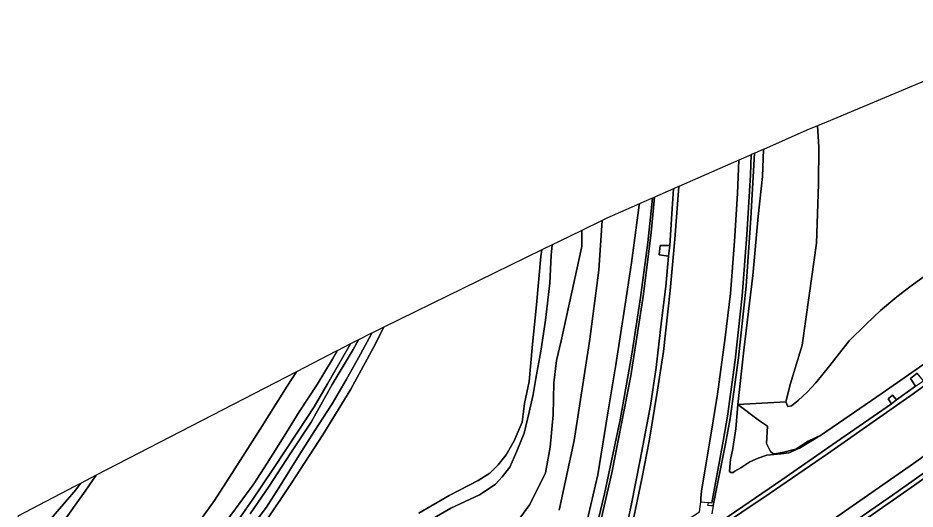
# Model space of a CAD drawing. Extents: x 157767 to 159172, y 387839 to 389425.
# Drawn here: x 157839.6 to 158017.5, y 389006.6 to 389104 of the extents above; entities that cross this region are included whole.
import ezdxf

# ---------------------------------------------------------------- set-up
doc = ezdxf.new("R2010")
doc.units = 0
for name, color, linetype in [('IMGEO_Berm_groen', 7, 'Continuous'), ('IMGEO_Grasland_overig', 7, 'Continuous'), ('IMGEO_Groenvoorziening', 7, 'Continuous'), ('IMGEO_Muur', 7, 'Continuous'), ('IMGEO_Oever', 7, 'Continuous'), ('IMGEO_Rijbaan_autosnelweg', 7, 'Continuous'), ('IMGEO_Struiken', 7, 'Continuous'), ('IMGEO_Terreindeel_gesloten', 7, 'Continuous'), ('IMGEO_Waterloop', 7, 'Continuous')]:
    doc.layers.add(name, color=color, linetype=linetype)

msp = doc.modelspace()

# ---------------------------------------------------------------- linework, layer by layer
at = {"layer": 'IMGEO_Berm_groen'}
for points in [[(157985.01, 389076.85), (157982.59, 389075.79), (157982.29, 389069.16), (157981.71, 389059.74), (157980.93, 389049.35), (157979.89, 389040.63), (157978.38, 389029.36), (157977.06, 389021.27), (157975.15, 389010.22), (157975.03, 389008.73), (157975.04, 389007.99), (157976.49, 389007.88), (157977.21, 389007.79), (157979.48, 389020.06), (157980.33, 389025.01), (157981.88, 389036.12), (157983.23, 389048.85), (157984.2, 389060.96), (157984.9, 389072.89)], [(158012.87, 389027.47), (158013.85, 389028.23), (158013.06, 389029.18), (158012.21, 389028.47)]]:
    msp.add_lwpolyline(points, close=True, dxfattribs=at)
for points in [[(158021.43, 389036.86), (158011, 389029.58), (157998.95, 389021.29), (157994.61, 389018.67), (157992.5, 389017.73), (157990.97, 389017.56), (157988.16, 389017.27), (157986.42, 389016.66), (157984.74, 389015.98), (157982.97, 389014.75), (157981.82, 389014.12), (157981.46, 389013.85), (157980.91, 389013.82), (157980.71, 389014.12), (157980.92, 389016.42), (157981.42, 389018.57), (157981.96, 389022.47), (157982.41, 389027.32), (157983.61, 389038.08), (157985.33, 389052.94), (157986.42, 389064.63), (157987.27, 389072.54), (157987.45, 389077.93), (157987.45, 389077.93), (157987.41, 389077.91), (157985.75, 389077.18), (157985.72, 389077.16), (157984.99, 389064.32), (157984.07, 389050.8), (157982.54, 389036.57), (157980.84, 389024.53), (157979.97, 389019.49), (157977.52, 389007.27), (157977.2, 389005.61)], [(157960.02, 389001.76), (157961.26, 389007.32), (157963.03, 389016.36), (157965.06, 389027.1), (157966.19, 389034.66), (157967.25, 389043.93), (157968.09, 389050.72), (157968.66, 389056.76), (157966.77, 389057.01), (157967.01, 389058.88), (157968.89, 389058.84), (157969.27, 389065.14), (157969.6, 389070.08), (157965.86, 389068.44), (157965.2, 389061.47), (157963.67, 389049.24), (157961.15, 389033.03), (157957.39, 389013.79), (157953.86, 388998.25)], [(157952.76, 388996.37), (157955.98, 389009.59), (157959.06, 389024.27), (157961.36, 389037.3), (157963.08, 389048.57), (157964.51, 389059.46), (157965.44, 389068.26), (157965.26, 389068.18), (157963.77, 389067.52), (157962.87, 389067.12), (157962.84, 389066.87), (157961.32, 389055.45), (157960.07, 389047.15), (157958.17, 389035.2), (157956.59, 389025.64), (157954.61, 389013.35), (157952.3, 389003.48)], [(157978.16, 389003.54), (157991.11, 389012.39), (158001.92, 389019.9), (158012.87, 389027.47), (158012.21, 389028.47), (158013.06, 389029.18), (158013.85, 389028.23), (158017.64, 389030.94), (158016.64, 389032.51), (158017.96, 389033.55)], [(158038.05, 389030.57), (158017.24, 389015.6), (157998.34, 389002.45)], [(157994.99, 388996.81), (158013.07, 389009.35), (158026.42, 389018.79)]]:
    msp.add_lwpolyline(points, dxfattribs=at)
at = {"layer": 'IMGEO_Grasland_overig'}
for points in [[(157952.3, 389003.48), (157954.61, 389013.35), (157956.59, 389025.64), (157958.17, 389035.2), (157960.07, 389047.15), (157961.32, 389055.45), (157962.84, 389066.87), (157962.87, 389067.12), (157956.43, 389064.3), (157955.46, 389063.82), (157955.46, 389063.82), (157954.83, 389053.99), (157953.02, 389040.31), (157949.92, 389020.17), (157946.93, 389006.36)], [(157939.13, 389004.76), (157941.13, 389007.48), (157944.23, 389013.78), (157945.2, 389018.85), (157945.74, 389025.29), (157945.93, 389031.63), (157946.45, 389036.05), (157947.33, 389039.97), (157951.46, 389058.68), (157951.42, 389061.85), (157951.42, 389061.85), (157946.96, 389059.68), (157945.56, 389058.99), (157945.35, 389056.92), (157945.11, 389051.42), (157944.26, 389044.04), (157943.35, 389037.93), (157942.3, 389032.51), (157941.83, 389029.33), (157941.03, 389025.79), (157940.04, 389021.64), (157938.57, 389018.07), (157937.15, 389014.92), (157935.63, 389012.98), (157934.33, 389011.51), (157933.1, 389010.65), (157931.19, 389009.41), (157925.5, 389006.76), (157918.98, 389002.97)], [(157918.98, 389002.97), (157925.5, 389006.76), (157931.19, 389009.41), (157933.1, 389010.65), (157934.33, 389011.51), (157935.63, 389012.98), (157937.15, 389014.92), (157938.57, 389018.07), (157940.04, 389021.64), (157941.03, 389025.79), (157941.83, 389029.33), (157942.3, 389032.51), (157943.35, 389037.93), (157944.26, 389044.04), (157945.11, 389051.42), (157945.35, 389056.92), (157945.56, 389058.99), (157943.52, 389057.99), (157943.34, 389056.68), (157942.47, 389047.11), (157941.68, 389039.32), (157941, 389031.91), (157940.09, 389027.5), (157939.62, 389023.8), (157938.03, 389020.13), (157936.46, 389017.35), (157934.87, 389015.38), (157933.18, 389013.69), (157930.88, 389012.28), (157925.17, 389009.25), (157919.1, 389005.78)], [(157888.34, 389003.46), (157893.8, 389011.64), (157900.08, 389021.32), (157905.65, 389030.38), (157910.13, 389038.63), (157912.17, 389042.67), (157909.78, 389041.5), (157907.53, 389037.34), (157904.73, 389032.21), (157901.96, 389027.44), (157898.4, 389022), (157895.38, 389017.3), (157891.35, 389010.78), (157888.92, 389006.93), (157885.88, 389002.91)], [(157879.87, 389002.7), (157882.79, 389006.65), (157886.4, 389011.59), (157889.04, 389015.69), (157892.45, 389021.06), (157895.41, 389025.85), (157898.97, 389031.3), (157902.02, 389036.35), (157902.94, 389037.98), (157902.94, 389037.98), (157902.74, 389037.88), (157894.86, 389033.81), (157893.03, 389030.95), (157887.64, 389022.4), (157882.61, 389014.58), (157878.61, 389008.29), (157875.72, 389004.24)]]:
    msp.add_lwpolyline(points, dxfattribs=at)
for points in [[(157998.95, 389021.29), (157996.36, 389020.04), (157993.89, 389018.49), (157993.06, 389018.27), (157991.51, 389017.86), (157989.71, 389017.52), (157989.39, 389017.57), (157988.86, 389018.02), (157988.07, 389019.62), (157988.3, 389023.02), (157986.68, 389024.08), (157982.41, 389027.32), (157981.96, 389022.47), (157981.42, 389018.57), (157980.92, 389016.42), (157980.71, 389014.12), (157980.91, 389013.82), (157981.46, 389013.85), (157981.82, 389014.12), (157982.97, 389014.75), (157984.74, 389015.98), (157986.42, 389016.66), (157988.16, 389017.27), (157990.97, 389017.56), (157992.5, 389017.73), (157994.61, 389018.67)], [(157852.02, 389011.67), (157851.12, 389010.38), (157846.62, 389005.18), (157841.83, 388999.53), (157842.36, 388996.94), (157848.2, 389003.46), (157852.99, 389010.12), (157855.17, 389013.3)], [(157852.02, 389011.67), (157850.84, 389011.06), (157839.63, 389005.17), (157841.83, 388999.53), (157846.62, 389005.18), (157851.12, 389010.38)]]:
    msp.add_lwpolyline(points, close=True, dxfattribs=at)
at = {"layer": 'IMGEO_Groenvoorziening'}
msp.add_lwpolyline([(157987.45, 389077.93), (157987.45, 389077.93), (157987.27, 389072.54), (157986.42, 389064.63), (157985.33, 389052.94), (157983.61, 389038.08), (157982.41, 389027.32), (157991.91, 389027.83), (157992.86, 389031.5), (157995.16, 389039.11), (157996.56, 389048.93), (157997.96, 389059.34), (157998.36, 389071.04), (157998.47, 389078.42), (157998.19, 389082.6), (157996.09, 389081.72)], close=True, dxfattribs=at)
msp.add_lwpolyline([(158032.59, 389062.29), (158016.48, 389050.66), (158013.95, 389048.67), (158010.69, 389045.96), (158007.82, 389043.27), (158004.45, 389039.97), (158000.6, 389035.03), (157997.83, 389031.6), (157996.11, 389029.78), (157994.38, 389028.09), (157993, 389027.04), (157992.31, 389026.91), (157991.91, 389027.83), (157982.41, 389027.32), (157986.68, 389024.08), (157988.3, 389023.02), (157988.07, 389019.62), (157988.86, 389018.02), (157989.39, 389017.57), (157989.71, 389017.52), (157991.51, 389017.86), (157993.06, 389018.27), (157993.89, 389018.49), (157996.36, 389020.04), (157998.95, 389021.29), (158011, 389029.58), (158021.43, 389036.86)], dxfattribs=at)
at = {"layer": 'IMGEO_Muur'}
for points in [[(157985.72, 389077.16), (157985.24, 389076.96), (157985.01, 389076.85), (157984.9, 389072.89), (157984.2, 389060.96), (157983.23, 389048.85), (157981.88, 389036.12), (157980.33, 389025.01), (157979.48, 389020.06), (157977.21, 389007.79), (157976.49, 389007.88), (157976.42, 389007.5), (157976.39, 389007.38), (157977.05, 389007.29), (157977.52, 389007.27), (157979.97, 389019.49), (157980.84, 389024.53), (157982.54, 389036.57), (157984.07, 389050.8), (157984.99, 389064.32)], [(157965.44, 389068.26), (157964.51, 389059.46), (157963.08, 389048.57), (157961.36, 389037.3), (157959.06, 389024.27), (157955.98, 389009.59), (157952.76, 388996.37), (157953.18, 388996.25), (157953.98, 388996.03), (157954.05, 388996.35), (157954.09, 388996.49), (157953.48, 388996.58), (157953.86, 388998.25), (157957.39, 389013.79), (157961.15, 389033.03), (157963.67, 389049.24), (157965.2, 389061.47), (157965.86, 389068.44), (157965.8, 389068.41)]]:
    msp.add_lwpolyline(points, close=True, dxfattribs=at)
at = {"layer": 'IMGEO_Oever'}
for points in [[(157885.88, 389002.91), (157888.92, 389006.93), (157891.35, 389010.78), (157895.38, 389017.3), (157898.4, 389022), (157901.96, 389027.44), (157904.73, 389032.21), (157907.53, 389037.34), (157909.78, 389041.5), (157909.76, 389041.49), (157907.18, 389040.16), (157907.18, 389040.16), (157906.13, 389038.24), (157901.96, 389031.26), (157897.78, 389023.83), (157893.63, 389017.57), (157889.45, 389011.12), (157885.65, 389005.64)], [(157883.29, 389004.36), (157886.1, 389008.36), (157890.15, 389014.4), (157895.18, 389022.05), (157898.37, 389026.84), (157901, 389031.4), (157903.52, 389035.77), (157905.55, 389039.33), (157905.55, 389039.33), (157902.94, 389037.98), (157902.94, 389037.98), (157902.02, 389036.35), (157898.97, 389031.3), (157895.41, 389025.85), (157892.45, 389021.06), (157889.04, 389015.69), (157886.4, 389011.59), (157882.79, 389006.65), (157879.87, 389002.7)]]:
    msp.add_lwpolyline(points, dxfattribs=at)
at = {"layer": 'IMGEO_Rijbaan_autosnelweg'}
for points in [[(157982.59, 389075.79), (157982.58, 389075.79), (157970.67, 389070.55), (157969.89, 389060.09), (157968.95, 389049.94), (157967.62, 389037.85), (157966.41, 389029.79), (157964.8, 389020.06), (157963.42, 389012.93), (157961.35, 389003.08), (157959.83, 388996.42), (157961.11, 388997.24), (157965.53, 389000.08), (157969.9, 389002.89), (157974.79, 389006.04), (157975.04, 389007.99), (157975.03, 389008.73), (157975.15, 389010.22), (157977.06, 389021.27), (157978.38, 389029.36), (157979.89, 389040.63), (157980.93, 389049.35), (157981.71, 389059.74), (157982.29, 389069.16)], [(157969.6, 389070.08), (157969.27, 389065.14), (157968.89, 389058.84), (157968.66, 389056.76), (157968.09, 389050.72), (157967.25, 389043.93), (157966.19, 389034.66), (157965.06, 389027.1), (157963.03, 389016.36), (157961.26, 389007.32), (157960.02, 389001.76), (157959.53, 388999.84), (157958.81, 388996.28), (157959.83, 388996.42), (157961.35, 389003.08), (157963.42, 389012.93), (157964.8, 389020.06), (157966.41, 389029.79), (157967.62, 389037.85), (157968.95, 389049.94), (157969.89, 389060.09), (157970.67, 389070.55), (157970.63, 389070.54), (157969.74, 389070.15)]]:
    msp.add_lwpolyline(points, close=True, dxfattribs=at)
for points in [[(157977.75, 389002.31), (157988.59, 389009.6), (158000.19, 389017.54), (158010.55, 389024.8), (158017.16, 389029.46), (158025.43, 389035.46)], [(158025.43, 389035.46), (158017.16, 389029.46), (158010.55, 389024.8), (158000.19, 389017.54), (157988.59, 389009.6), (157977.75, 389002.31)], [(158017.64, 389030.94), (158013.85, 389028.23), (158012.87, 389027.47), (158001.92, 389019.9), (157991.11, 389012.39), (157978.16, 389003.54)], [(157998.34, 389002.45), (158017.24, 389015.6), (158038.05, 389030.57)], [(158030.27, 389020.48), (158017.4, 389011.29), (158003.4, 389001.56), (157989.63, 388992.19), (157977.4, 388984.1), (157937.59, 388959.12), (157926.66, 388952.66), (157913.83, 388945.21), (157900.77, 388937.66), (157890.17, 388931.66), (157883.58, 388927.91), (157883.56, 388926.62), (157886.02, 388923.79), (157888.26, 388920.92), (157889.07, 388917.86), (157897.99, 388922.86), (157906.52, 388927.65), (157918.69, 388934.65), (157931.02, 388941.95), (157971.51, 388966.51), (157982.46, 388973.7), (157997.23, 388983.48), (158010.94, 388992.83), (158020.64, 388999.66)], [(158026.42, 389018.79), (158013.07, 389009.35), (157994.99, 388996.81), (157978.67, 388985.53), (157977.19, 388984.55), (157936.17, 388959.15), (157934.47, 388958.12), (157920.27, 388949.85), (157906.54, 388941.9), (157892.86, 388934.06), (157891.29, 388933.23), (157889.79, 388932.42), (157890.17, 388931.66), (157900.77, 388937.66), (157913.83, 388945.21), (157926.66, 388952.66), (157937.59, 388959.12), (157977.4, 388984.1), (157989.63, 388992.19), (158003.4, 389001.56), (158017.4, 389011.29), (158030.27, 389020.48)]]:
    msp.add_lwpolyline(points, dxfattribs=at)
at = {"layer": 'IMGEO_Struiken'}
for points in [[(158049.29, 389104.01), (158000, 389083.36), (157998.19, 389082.6), (157998.47, 389078.42), (157998.36, 389071.04), (157997.96, 389059.34), (157996.56, 389048.93), (157995.16, 389039.11), (157992.86, 389031.5), (157991.91, 389027.83), (157992.31, 389026.91), (157993, 389027.04), (157994.38, 389028.09), (157996.11, 389029.78), (157997.83, 389031.6), (158000.6, 389035.03), (158004.45, 389039.97), (158007.82, 389043.27), (158010.69, 389045.96), (158013.95, 389048.67), (158016.48, 389050.66), (158032.59, 389062.29)], [(157946.93, 389006.36), (157949.92, 389020.17), (157953.02, 389040.31), (157954.83, 389053.99), (157955.46, 389063.82), (157955.46, 389063.82), (157951.42, 389061.85), (157951.42, 389061.85), (157951.46, 389058.68), (157947.33, 389039.97), (157946.45, 389036.05), (157945.93, 389031.63), (157945.74, 389025.29), (157945.2, 389018.85), (157944.23, 389013.78), (157941.13, 389007.48), (157939.13, 389004.76)], [(157919.1, 389005.78), (157925.17, 389009.25), (157930.88, 389012.28), (157933.18, 389013.69), (157934.87, 389015.38), (157936.46, 389017.35), (157938.03, 389020.13), (157939.62, 389023.8), (157940.09, 389027.5), (157941, 389031.91), (157941.68, 389039.32), (157942.47, 389047.11), (157943.34, 389056.68), (157943.52, 389057.99), (157912.17, 389042.67), (157910.13, 389038.63), (157905.65, 389030.38), (157900.08, 389021.32), (157893.8, 389011.64), (157888.34, 389003.46)]]:
    msp.add_lwpolyline(points, dxfattribs=at)
msp.add_lwpolyline([(157855.17, 389013.3), (157852.99, 389010.12), (157848.2, 389003.46), (157842.36, 388996.94), (157852.94, 388983.09), (157861.18, 388988.78), (157864.7, 388991.68), (157868.08, 388994.62), (157870.33, 388997.21), (157872.8, 389000.36), (157875.72, 389004.24), (157878.61, 389008.29), (157882.61, 389014.58), (157887.64, 389022.4), (157893.03, 389030.95), (157894.86, 389033.81)], close=True, dxfattribs=at)
at = {"layer": 'IMGEO_Terreindeel_gesloten'}
for points in [[(157968.66, 389056.76), (157968.89, 389058.84), (157967.01, 389058.88), (157966.77, 389057.01)], [(158017.64, 389030.94), (158019.19, 389032.03), (158017.96, 389033.55), (158016.64, 389032.51)]]:
    msp.add_lwpolyline(points, close=True, dxfattribs=at)
at = {"layer": 'IMGEO_Waterloop'}
msp.add_lwpolyline([(157885.65, 389005.64), (157889.45, 389011.12), (157893.63, 389017.57), (157897.78, 389023.83), (157901.96, 389031.26), (157906.13, 389038.24), (157907.18, 389040.16), (157907.18, 389040.16), (157905.55, 389039.33), (157905.55, 389039.33), (157903.52, 389035.77), (157901, 389031.4), (157898.37, 389026.84), (157895.18, 389022.05), (157890.15, 389014.4), (157886.1, 389008.36), (157883.29, 389004.36)], dxfattribs=at)

doc.saveas('drawing.dxf')
